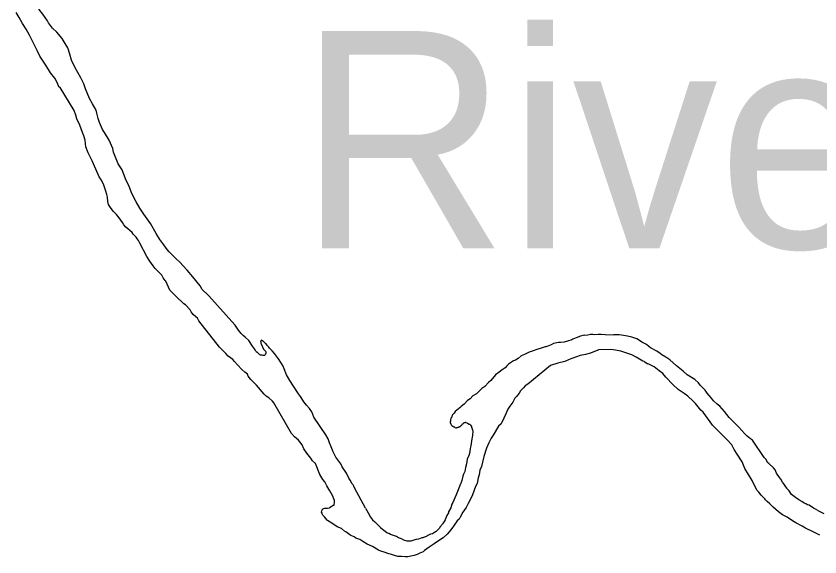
# Model space of a CAD drawing. Extents: x -939622 to -934222, y 1383701 to 1385301.
# Drawn here: x -936031.51 to -936025.65, y 1384190.85 to 1384194.8 of the extents above; entities that cross this region are included whole.
import ezdxf

# ---------------------------------------------------------------- set-up
doc = ezdxf.new("R2010")
doc.units = 0
doc.layers.add('Level 9', color=7, linetype='Continuous')

msp = doc.modelspace()

# ---------------------------------------------------------------- linework, layer by layer
at = {"layer": 'Level 9'}
for points in [[(-936030.9704, 1384194.1952), (-936030.9998, 1384194.2663), (-936031.013, 1384194.3019), (-936031.0355, 1384194.3462), (-936031.0771, 1384194.4228), (-936031.1029, 1384194.476), (-936031.1134, 1384194.5177), (-936031.13, 1384194.5653), (-936031.1491, 1384194.5976), (-936031.1713, 1384194.6329), (-936031.2088, 1384194.6797), (-936031.2398, 1384194.7087), (-936031.271, 1384194.7467), (-936031.2775, 1384194.7615), (-936031.3122, 1384194.8113), (-936031.3373, 1384194.8435), (-936031.3629, 1384194.8907), (-936031.3943, 1384194.9347), (-936031.4227, 1384194.9758), (-936031.4756, 1384195.034), (-936031.4943, 1384195.0544), (-936031.5007, 1384195.0594)], [(-936029.4215, 1384191.6707), (-936029.4372, 1384191.6912), (-936029.4466, 1384191.7029), (-936029.4774, 1384191.7288), (-936029.4992, 1384191.7521), (-936029.6267, 1384191.9761), (-936029.6361, 1384191.9878), (-936029.664, 1384192.0138), (-936029.6824, 1384192.0252), (-936029.6978, 1384192.0397), (-936029.754, 1384192.1039), (-936029.7726, 1384192.1242), (-936029.7944, 1384192.1475), (-936029.8132, 1384192.1709), (-936029.8197, 1384192.1857), (-936029.8381, 1384192.2001), (-936029.8598, 1384192.2204), (-936029.8909, 1384192.2523), (-936029.9127, 1384192.2786), (-936029.9252, 1384192.2932), (-936029.9436, 1384192.3046), (-936029.9589, 1384192.3161), (-936029.9776, 1384192.3365), (-936029.9932, 1384192.354), (-936030.0241, 1384192.3829), (-936030.1745, 1384192.573), (-936030.1842, 1384192.5937), (-936030.1964, 1384192.6023), (-936030.215, 1384192.6197), (-936030.2307, 1384192.6402), (-936030.2372, 1384192.655), (-936030.2714, 1384192.6899), (-936030.2836, 1384192.6985), (-936030.3424, 1384192.7535), (-936030.3859, 1384192.7971), (-936030.4151, 1384192.8622), (-936030.4183, 1384192.8681), (-936030.434, 1384192.8885), (-936030.4435, 1384192.9062), (-936030.4622, 1384192.9266), (-936030.4932, 1384192.9556), (-936030.5059, 1384192.9762), (-936030.5309, 1384193.0084), (-936030.5531, 1384193.0437), (-936030.6044, 1384193.1411), (-936030.614, 1384193.1588), (-936030.6204, 1384193.1706), (-936030.6299, 1384193.1852), (-936030.6516, 1384193.2055), (-936030.661, 1384193.2172), (-936030.7073, 1384193.2577), (-936030.7199, 1384193.2753), (-936030.7294, 1384193.29), (-936030.7545, 1384193.3252), (-936030.7733, 1384193.3485), (-936030.7951, 1384193.3718), (-936030.8137, 1384193.3922), (-936030.8232, 1384193.4069), (-936030.8327, 1384193.4216), (-936030.8366, 1384193.4455), (-936030.8406, 1384193.4754), (-936030.8443, 1384193.4963), (-936030.8511, 1384193.5201), (-936030.8611, 1384193.5498), (-936030.8676, 1384193.5646), (-936030.8839, 1384193.6001), (-936030.8996, 1384193.6236), (-936030.9255, 1384193.6798), (-936030.9517, 1384193.742), (-936030.9806, 1384193.7981), (-936030.9971, 1384193.8426), (-936031.0017, 1384193.8905), (-936031.0119, 1384193.9232), (-936031.0217, 1384193.9469), (-936031.0415, 1384194.0003), (-936031.0641, 1384194.0476), (-936031.071, 1384194.0744), (-936031.0841, 1384194.107), (-936031.1858, 1384194.2748), (-936031.1949, 1384194.2805), (-936031.2048, 1384194.3072), (-936031.224, 1384194.3426), (-936031.2554, 1384194.3836), (-936031.2903, 1384194.4394), (-936031.3344, 1384194.504), (-936031.3539, 1384194.5454), (-936031.3862, 1384194.6134), (-936031.4087, 1384194.6577), (-936031.4341, 1384194.7019), (-936031.4595, 1384194.7431), (-936031.485, 1384194.7873), (-936031.5065, 1384194.8215)], [(-936030.1002, 1384192.7571), (-936030.1062, 1384192.7617), (-936030.1495, 1384192.8023), (-936030.1654, 1384192.8288), (-936030.2186, 1384192.8961), (-936030.2592, 1384192.9427), (-936030.2872, 1384192.9748), (-936030.3121, 1384193.001), (-936030.34, 1384193.0271), (-936030.3647, 1384193.0502), (-936030.3896, 1384193.0764), (-936030.4052, 1384193.0939), (-936030.4303, 1384193.1291), (-936030.4586, 1384193.1672), (-936030.4841, 1384193.2114), (-936030.5256, 1384193.2851), (-936030.5758, 1384193.3524), (-936030.6043, 1384193.3965), (-936030.6298, 1384193.4407), (-936030.6619, 1384193.5027), (-936030.6816, 1384193.5531), (-936030.7075, 1384193.6093), (-936030.7337, 1384193.6745), (-936030.7622, 1384193.7186), (-936030.7951, 1384193.8046), (-936030.8021, 1384193.8314), (-936030.8281, 1384193.8906), (-936030.863, 1384193.9465), (-936030.8757, 1384193.9701), (-936030.8985, 1384194.0204), (-936030.9085, 1384194.0501), (-936030.9188, 1384194.0888), (-936030.9225, 1384194.1097), (-936030.9481, 1384194.1569), (-936030.9704, 1384194.1952)], [(-936029.9121, 1384192.5452), (-936030.1002, 1384192.7571)], [(-936029.758, 1384192.3529), (-936029.7629, 1384192.362), (-936029.7692, 1384192.3708), (-936029.7818, 1384192.3884), (-936029.8102, 1384192.4295), (-936029.835, 1384192.4556), (-936029.8504, 1384192.4671), (-936029.8659, 1384192.4816), (-936029.8847, 1384192.505), (-936029.9099, 1384192.5432), (-936029.9121, 1384192.5452)], [(-936027.361, 1384192.4685), (-936027.3742, 1384192.4664), (-936027.392, 1384192.4627), (-936027.4215, 1384192.4497), (-936027.4481, 1384192.4398), (-936027.454, 1384192.4365), (-936027.4866, 1384192.4264), (-936027.5103, 1384192.4196), (-936027.5371, 1384192.4156), (-936027.5521, 1384192.4151), (-936027.5877, 1384192.4078), (-936027.6054, 1384192.3982), (-936027.629, 1384192.3884), (-936027.6438, 1384192.3848), (-936027.6498, 1384192.3846), (-936027.6853, 1384192.3714), (-936027.709, 1384192.3645), (-936027.7356, 1384192.3546), (-936027.7652, 1384192.3445), (-936027.7799, 1384192.338), (-936027.8005, 1384192.3283), (-936027.8242, 1384192.3184), (-936027.8445, 1384192.2997), (-936027.865, 1384192.287), (-936027.8798, 1384192.2834), (-936027.9149, 1384192.2582), (-936027.9265, 1384192.2488), (-936027.9409, 1384192.2302), (-936027.9614, 1384192.2175), (-936027.9847, 1384192.1986), (-936028.011, 1384192.1797), (-936028.0455, 1384192.1394), (-936028.0629, 1384192.1238), (-936028.0889, 1384192.0958), (-936028.1093, 1384192.0801), (-936028.1325, 1384192.0582), (-936028.1499, 1384192.0426), (-936028.1763, 1384192.0267), (-936028.1965, 1384192.0049), (-936028.2141, 1384191.9923), (-936028.2401, 1384191.9673), (-936028.2604, 1384191.9486), (-936028.2692, 1384191.9423), (-936028.2809, 1384191.9329), (-936028.2925, 1384191.9234), (-936028.3042, 1384191.914), (-936028.3127, 1384191.9017), (-936028.3243, 1384191.8893), (-936028.327, 1384191.8832), (-936028.3297, 1384191.8741), (-936028.3354, 1384191.8648), (-936028.3381, 1384191.8557), (-936028.3378, 1384191.8497), (-936028.3377, 1384191.8467), (-936028.3405, 1384191.8406), (-936028.3404, 1384191.8376), (-936028.3403, 1384191.8346), (-936028.3402, 1384191.8316), (-936028.3368, 1384191.8197), (-936028.3351, 1384191.8152)], [(-936027.361, 1384192.4685), (-936027.3368, 1384192.4722), (-936027.3181, 1384192.4763), (-936027.3013, 1384192.4767), (-936027.2859, 1384192.4755), (-936027.2624, 1384192.477), (-936027.2396, 1384192.4759), (-936027.2115, 1384192.474), (-936027.1472, 1384192.4713)], [(-936026.7699, 1384192.3101), (-936026.7975, 1384192.3272), (-936026.8097, 1384192.3358), (-936026.8343, 1384192.353), (-936026.8801, 1384192.3784), (-936026.8924, 1384192.387), (-936026.9108, 1384192.4014), (-936026.9383, 1384192.4155), (-936026.9812, 1384192.444), (-936027.0175, 1384192.4548), (-936027.0477, 1384192.4627), (-936027.0929, 1384192.4702), (-936027.1079, 1384192.4727), (-936027.1348, 1384192.4717), (-936027.1472, 1384192.4713)], [(-936029.7069, 1384192.4276), (-936029.7094, 1384192.4289), (-936029.7135, 1384192.4325), (-936029.7183, 1384192.4307), (-936029.7207, 1384192.4283), (-936029.7212, 1384192.4266), (-936029.7218, 1384192.4266), (-936029.723, 1384192.4248), (-936029.7236, 1384192.423), (-936029.723, 1384192.4206), (-936029.723, 1384192.4188)], [(-936029.723, 1384192.4188), (-936029.7227, 1384192.4115), (-936029.7195, 1384192.4056), (-936029.7032, 1384192.3671), (-936029.6939, 1384192.3584), (-936029.6877, 1384192.3526), (-936029.686, 1384192.3479)], [(-936029.7069, 1384192.4276), (-936029.6884, 1384192.4079), (-936029.6771, 1384192.3978), (-936029.6624, 1384192.3817)], [(-936029.758, 1384192.3529), (-936029.7492, 1384192.3458), (-936029.7432, 1384192.341), (-936029.7367, 1384192.3339), (-936029.7319, 1384192.3297), (-936029.7266, 1384192.3262), (-936029.7212, 1384192.3262), (-936029.7153, 1384192.325), (-936029.707, 1384192.3238), (-936029.7022, 1384192.3232), (-936029.7011, 1384192.3232)], [(-936029.7011, 1384192.3232), (-936029.6963, 1384192.3232), (-936029.6933, 1384192.3244), (-936029.6898, 1384192.328), (-936029.6868, 1384192.3315), (-936029.6844, 1384192.3345), (-936029.6826, 1384192.3404), (-936029.6826, 1384192.3422), (-936029.686, 1384192.3479)], [(-936029.1382, 1384191.5303), (-936029.1539, 1384191.5508), (-936029.1758, 1384191.5801), (-936029.1951, 1384191.6185), (-936029.2083, 1384191.6541), (-936029.2214, 1384191.6837), (-936029.2314, 1384191.7134), (-936029.2474, 1384191.7429), (-936029.3357, 1384191.872), (-936029.349, 1384191.9106), (-936029.3678, 1384191.934), (-936029.3897, 1384191.9603), (-936029.4084, 1384191.9837), (-936029.4148, 1384191.9955), (-936029.4337, 1384192.0219), (-936029.4464, 1384192.0425), (-936029.4843, 1384192.0982), (-936029.5097, 1384192.1394), (-936029.5286, 1384192.1688), (-936029.535, 1384192.1806), (-936029.5516, 1384192.2251), (-936029.5582, 1384192.2429), (-936029.5709, 1384192.2635), (-936029.5929, 1384192.2958), (-936029.6213, 1384192.3369), (-936029.6399, 1384192.3543), (-936029.6586, 1384192.3747), (-936029.6624, 1384192.3817)], [(-936026.9265, 1384192.2764), (-936026.9366, 1384192.2803), (-936026.9854, 1384192.3086), (-936027.016, 1384192.3256), (-936027.0311, 1384192.3311), (-936027.0978, 1384192.3528), (-936027.137, 1384192.3605), (-936027.1701, 1384192.3653), (-936027.2598, 1384192.3622), (-936027.2686, 1384192.3589), (-936027.2775, 1384192.3555), (-936027.3189, 1384192.3391), (-936027.3544, 1384192.3288), (-936027.3931, 1384192.3215), (-936027.4197, 1384192.3115), (-936027.4729, 1384192.2916), (-936027.5054, 1384192.2785), (-936027.5558, 1384192.2647), (-936027.6091, 1384192.2478), (-936027.7751, 1384192.1128), (-936027.7956, 1384192.1001), (-936027.8071, 1384192.0846)], [(-936026.9265, 1384192.2764), (-936026.9001, 1384192.261)], [(-936026.3067, 1384191.8683), (-936026.3241, 1384191.8899), (-936026.3399, 1384191.9134), (-936026.3742, 1384191.9513), (-936026.3956, 1384191.9656), (-936026.4205, 1384191.9918), (-936026.4361, 1384192.0092), (-936026.4518, 1384192.0297), (-936026.4673, 1384192.0472), (-936026.483, 1384192.0677), (-936026.4986, 1384192.0852), (-936026.5173, 1384192.1056), (-936026.5299, 1384192.1232), (-936026.5576, 1384192.1463), (-936026.6127, 1384192.1804), (-936026.6435, 1384192.2064), (-936026.6899, 1384192.2468), (-936026.7393, 1384192.2902), (-936026.7699, 1384192.3101)], [(-936026.4276, 1384191.8142), (-936026.4325, 1384191.82), (-936026.4577, 1384191.8552), (-936026.464, 1384191.864), (-936026.4766, 1384191.8816), (-936026.4954, 1384191.908), (-936026.5139, 1384191.9224), (-936026.5516, 1384191.9722), (-936026.5701, 1384191.9895), (-936026.6073, 1384192.0243), (-936026.6349, 1384192.0444), (-936026.6778, 1384192.0729), (-936026.7181, 1384192.1106), (-936026.7678, 1384192.163), (-936026.7897, 1384192.1892), (-936026.8173, 1384192.2093), (-936026.8542, 1384192.2381), (-936026.8938, 1384192.2577), (-936026.9001, 1384192.261)], [(-936027.8071, 1384192.0846), (-936027.8273, 1384192.0629), (-936027.8387, 1384192.0475), (-936027.8588, 1384192.0227), (-936027.8703, 1384192.0103), (-936027.8843, 1384191.9798), (-936027.9072, 1384191.9519), (-936027.9215, 1384191.9304), (-936027.9353, 1384191.8968), (-936027.9491, 1384191.8633), (-936027.9687, 1384191.8235), (-936027.989, 1384191.8048), (-936028.0286, 1384191.7403), (-936028.0429, 1384191.7188), (-936028.0597, 1384191.6851), (-936028.0762, 1384191.6455), (-936028.0951, 1384191.5847), (-936028.1135, 1384191.512), (-936028.1245, 1384191.4845), (-936028.1294, 1384191.4513), (-936028.1376, 1384191.43), (-936028.1451, 1384191.3876), (-936028.1564, 1384191.3662), (-936028.1782, 1384191.3053), (-936028.1949, 1384191.2687), (-936028.2089, 1384191.2412), (-936028.2259, 1384191.2135), (-936028.2487, 1384191.1797), (-936028.2684, 1384191.1429), (-936028.2768, 1384191.1276), (-936028.2914, 1384191.1151), (-936028.3113, 1384191.0843), (-936028.3284, 1384191.0597), (-936028.3485, 1384191.0349), (-936028.3629, 1384191.0194), (-936028.3919, 1384190.9913), (-936028.4183, 1384190.9754), (-936028.4592, 1384190.9469), (-936028.4943, 1384190.9247), (-936028.5119, 1384190.912), (-936028.5294, 1384190.8994), (-936028.5381, 1384190.8901), (-936028.5617, 1384190.8802), (-936028.5823, 1384190.8705), (-936028.603, 1384190.8638), (-936028.6149, 1384190.8603), (-936028.6505, 1384190.8531), (-936028.6685, 1384190.8525), (-936028.6955, 1384190.8545), (-936028.7225, 1384190.8566), (-936028.7467, 1384190.8618), (-936028.777, 1384190.8727), (-936028.7891, 1384190.8753), (-936028.8224, 1384190.8862), (-936028.8466, 1384190.8943), (-936028.8649, 1384190.9027), (-936028.9077, 1384190.9283), (-936028.9472, 1384190.9449), (-936028.9778, 1384190.9649), (-936028.9993, 1384190.9792), (-936029.0296, 1384190.9901), (-936029.0419, 1384190.9987), (-936029.0662, 1384191.0099), (-936029.0723, 1384191.0127), (-936029.103, 1384191.0357), (-936029.1122, 1384191.0413), (-936029.1338, 1384191.0586), (-936029.1642, 1384191.0726), (-936029.204, 1384191.0982), (-936029.2346, 1384191.1182), (-936029.2377, 1384191.1211), (-936029.2565, 1384191.1445), (-936029.2689, 1384191.1561), (-936029.2753, 1384191.1679), (-936029.2754, 1384191.1709), (-936029.2787, 1384191.1798), (-936029.276, 1384191.1889), (-936029.2733, 1384191.198), (-936029.2735, 1384191.201), (-936029.2616, 1384191.2044), (-936029.2557, 1384191.2076), (-936029.2438, 1384191.2081), (-936029.2348, 1384191.2084), (-936029.2213, 1384191.2105)], [(-936026.2369, 1384191.7995), (-936026.3067, 1384191.8683)], [(-936028.2273, 1384191.8318), (-936028.2204, 1384191.8298), (-936028.2143, 1384191.827), (-936028.2021, 1384191.8214), (-936028.1991, 1384191.8215), (-936028.196, 1384191.8186), (-936028.1928, 1384191.8127), (-936028.1865, 1384191.8039), (-936028.1863, 1384191.7979), (-936028.1799, 1384191.7861), (-936028.1797, 1384191.7801), (-936028.1763, 1384191.7682), (-936028.1762, 1384191.7652), (-936028.1785, 1384191.7441), (-936028.1783, 1384191.7381), (-936028.1834, 1384191.7139), (-936028.1883, 1384191.6806), (-936028.1906, 1384191.6625), (-936028.196, 1384191.6443), (-936028.1981, 1384191.6202), (-936028.198, 1384191.6172), (-936028.2062, 1384191.5929), (-936028.2172, 1384191.5654), (-936028.222, 1384191.5322), (-936028.2301, 1384191.5049), (-936028.235, 1384191.4747), (-936028.2433, 1384191.4563), (-936028.2488, 1384191.4411), (-936028.2567, 1384191.4108), (-936028.2594, 1384191.4017), (-936028.2648, 1384191.3835), (-936028.2676, 1384191.3804), (-936028.2731, 1384191.3651), (-936028.2842, 1384191.3407), (-936028.2979, 1384191.3042), (-936028.3062, 1384191.2828), (-936028.323, 1384191.2492), (-936028.3285, 1384191.237), (-936028.3366, 1384191.2097), (-936028.3536, 1384191.182), (-936028.3533, 1384191.173), (-936028.3646, 1384191.1546), (-936028.3757, 1384191.1301), (-936028.3785, 1384191.124), (-936028.3841, 1384191.1118), (-936028.3955, 1384191.0964), (-936028.3983, 1384191.0903), (-936028.4155, 1384191.0687), (-936028.4183, 1384191.0625), (-936028.4444, 1384191.0376), (-936028.4561, 1384191.0312), (-936028.4708, 1384191.0216), (-936028.4856, 1384191.0181), (-936028.5004, 1384191.0116), (-936028.5209, 1384190.9989), (-936028.5239, 1384190.9988), (-936028.5416, 1384190.9921), (-936028.5476, 1384190.9919), (-936028.5712, 1384190.9821), (-936028.586, 1384190.9786), (-936028.592, 1384190.9784), (-936028.6276, 1384190.9681)], [(-936028.3294, 1384191.8102), (-936028.3351, 1384191.8152)], [(-936028.3294, 1384191.8102), (-936028.3137, 1384191.8005)], [(-936028.2728, 1384191.8012), (-936028.2674, 1384191.8041), (-936028.2663, 1384191.8053)], [(-936028.2582, 1384191.8111), (-936028.2663, 1384191.8053)], [(-936028.2582, 1384191.8111), (-936028.253, 1384191.8196), (-936028.2472, 1384191.8258), (-936028.2443, 1384191.829), (-936028.2384, 1384191.8322), (-936028.2324, 1384191.8324), (-936028.232, 1384191.8324)], [(-936028.2273, 1384191.8318), (-936028.232, 1384191.8324)], [(-936026.4276, 1384191.8142), (-936026.3268, 1384191.7114)], [(-936028.3077, 1384191.7962), (-936028.3137, 1384191.8005)], [(-936028.3077, 1384191.7962), (-936028.3, 1384191.794), (-936028.296, 1384191.7941)], [(-936028.2728, 1384191.8012), (-936028.28, 1384191.7979), (-936028.2816, 1384191.797), (-936028.2865, 1384191.7958), (-936028.2913, 1384191.7948), (-936028.296, 1384191.7941)], [(-936025.9189, 1384191.3963), (-936025.9274, 1384191.4169), (-936025.9399, 1384191.4315), (-936025.962, 1384191.4638), (-936025.9718, 1384191.4875), (-936025.9843, 1384191.5021), (-936026.0183, 1384191.534), (-936026.0245, 1384191.5398), (-936026.0404, 1384191.5662), (-936026.0528, 1384191.5778), (-936026.138, 1384191.7041), (-936026.1503, 1384191.7127), (-936026.175, 1384191.7329), (-936026.1935, 1384191.7502), (-936026.2153, 1384191.7735), (-936026.2369, 1384191.7995)], [(-936026.06, 1384191.2888), (-936026.0732, 1384191.3036), (-936026.0919, 1384191.324), (-936026.1044, 1384191.3386), (-936026.1398, 1384191.4095), (-936026.1653, 1384191.4537), (-936026.1937, 1384191.4978), (-936026.2134, 1384191.5452), (-936026.2482, 1384191.6011), (-936026.2704, 1384191.6364), (-936026.2865, 1384191.6689), (-936026.3208, 1384191.7067), (-936026.3268, 1384191.7114)], [(-936029.1887, 1384191.2299), (-936029.1877, 1384191.231), (-936029.1855, 1384191.2552), (-936029.1858, 1384191.2642), (-936029.199, 1384191.2998), (-936029.2182, 1384191.3352), (-936029.2404, 1384191.3705), (-936029.2564, 1384191.3999), (-936029.269, 1384191.4175), (-936029.2912, 1384191.4528), (-936029.3239, 1384191.5328), (-936029.3456, 1384191.5531), (-936029.3583, 1384191.5737), (-936029.3864, 1384191.6088), (-936029.4085, 1384191.6411), (-936029.4215, 1384191.6707)], [(-936028.9593, 1384191.209), (-936029.0393, 1384191.3564), (-936029.0427, 1384191.3683), (-936029.049, 1384191.3771), (-936029.0553, 1384191.3859), (-936029.0712, 1384191.4124), (-936029.0807, 1384191.4271), (-936029.0969, 1384191.4626), (-936029.1285, 1384191.5096), (-936029.1382, 1384191.5303)], [(-936025.9189, 1384191.3963), (-936025.8894, 1384191.3547)], [(-936025.6597, 1384191.1909), (-936025.6774, 1384191.2002), (-936025.6927, 1384191.2087), (-936025.7233, 1384191.2287), (-936025.7354, 1384191.2313), (-936025.7476, 1384191.2399), (-936025.7598, 1384191.2455), (-936025.7782, 1384191.2568), (-936025.7995, 1384191.2681), (-936025.8241, 1384191.2853), (-936025.8518, 1384191.3084), (-936025.8707, 1384191.3348), (-936025.8894, 1384191.3547)], [(-936026.06, 1384191.2888), (-936026.0474, 1384191.2761)], [(-936029.1887, 1384191.2299), (-936029.2213, 1384191.2105)], [(-936025.646, 1384191.0104), (-936025.6956, 1384191.0343), (-936025.7505, 1384191.0625), (-936025.7749, 1384191.0766), (-936025.8207, 1384191.1021), (-936025.8451, 1384191.1163), (-936025.885, 1384191.1419), (-936025.9185, 1384191.1588), (-936025.9462, 1384191.1819), (-936025.9864, 1384191.2165), (-936026.0111, 1384191.2397), (-936026.0297, 1384191.2571), (-936026.0421, 1384191.2687), (-936026.0474, 1384191.2761)], [(-936028.9593, 1384191.209), (-936028.9392, 1384191.1747), (-936028.9214, 1384191.1426), (-936028.9066, 1384191.1218), (-936028.8917, 1384191.1088), (-936028.848, 1384191.0645)], [(-936025.6597, 1384191.1909), (-936025.6164, 1384191.169)], [(-936028.6545, 1384190.9672), (-936028.6787, 1384190.9753), (-936028.697, 1384190.9837), (-936028.7182, 1384190.992), (-936028.7335, 1384191.0005), (-936028.7548, 1384191.0087), (-936028.776, 1384191.017), (-936028.7882, 1384191.0226), (-936028.8033, 1384191.0281), (-936028.8465, 1384191.0626), (-936028.848, 1384191.0645)], [(-936028.6276, 1384190.9681), (-936028.6545, 1384190.9672)]]:
    msp.add_lwpolyline(points, dxfattribs=at)

# ---------------------------------------------------------------- texts
msp.add_text('River', height=1.584, dxfattribs=at).set_placement((-936029.4497, 1384193.1031))

doc.saveas('drawing.dxf')
